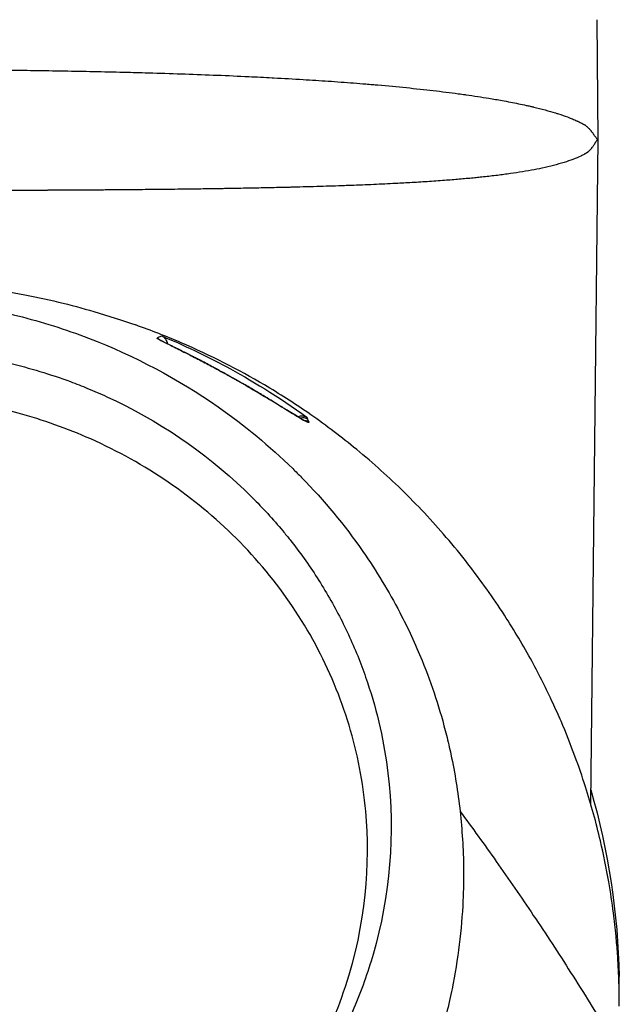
# Model space of a CAD drawing. Header units: millimetres. Extents: x 0 to 4378, y 0 to 2397.
# Tile 521 of 656: x 2258 to 2292, y 1759 to 1814. Entities that reach past the tile are written whole.
import ezdxf

# ---------------------------------------------------------------- set-up
doc = ezdxf.new("R2010")
doc.units = ezdxf.units.MM
doc.header["$LTSCALE"] = 0.2

# ---------------------------------------------------------------- blocks, each defined once
blk = doc.blocks.new('Blk$A16R2-0W24Z')
for p, q in [((39.467, 1314.2), (39.525, 1307.501)), ((39.525, 1307.501), (39.128, 1270.411)), ((15.478, 1296.101), (15.478, 1296.101))]:
    blk.add_line(p, q)
for radius, start, end in [(35.75, 11.1744, 11.1836), (36.721, 7.8036, 7.8137), (39, 1.374, 1.3811)]:
    blk.add_arc((0, 1258.5), radius, start, end)
for centre, major_axis, ratio, start_param, end_param in [((14.72, 1295.953), (-0.358, 0.349), 0.999766, 4.712389, 5.08065), ((14.72, 1295.953), (-0.353, 0.354), 0.999764, 4.712389, 4.712489), ((23.053, 1291.458), (-0.468, -0.177), 0.998759, 3.730383, 4.627513), ((23.11, 1291.299), (0.472, 0.165), 0.998587, 0.605147, 1.111631), ((12.439, 361.757), (10.072, 931.151), 0.019214, 6.236048, 6.238777), ((12.785, 381.308), (9.744, 911.578), 0.019207, 6.232437, 6.236049), ((39.722, 1260.724), (1, 0.02), 0.706623, 6.283185, 6.505258), ((39.722, 1260.724), (1, 0.02), 0.706623, 6.269103, 6.283185)]:
    blk.add_ellipse(centre, major_axis=major_axis, ratio=ratio, start_param=start_param, end_param=end_param)
for points, knots in [([(0, 1311.419), (0.601, 1311.419), (1.198, 1311.419), (2.391, 1311.415), (2.986, 1311.413), (4.17, 1311.406), (4.759, 1311.402), (5.931, 1311.392), (6.514, 1311.386), (7.217, 1311.377), (7.344, 1311.376), (7.722, 1311.371), (7.973, 1311.368), (8.797, 1311.356), (9.364, 1311.347), (10.482, 1311.327), (11.033, 1311.317), (12.146, 1311.293), (12.706, 1311.28), (13.7, 1311.255), (14.136, 1311.243), (14.583, 1311.23), (14.601, 1311.229), (14.635, 1311.228), (14.65, 1311.228), (15.283, 1311.209), (15.888, 1311.19), (17.089, 1311.148), (17.685, 1311.125), (18.87, 1311.077), (19.459, 1311.051), (20.479, 1311.003), (20.914, 1310.981), (21.374, 1310.956), (21.405, 1310.955), (21.992, 1310.924), (22.537, 1310.892), (23.546, 1310.831), (24.014, 1310.8), (24.956, 1310.736), (25.43, 1310.701), (26.125, 1310.647), (26.354, 1310.629), (26.705, 1310.6), (26.829, 1310.59), (27.052, 1310.571), (27.151, 1310.562), (27.793, 1310.506), (28.323, 1310.456), (29.354, 1310.352), (29.854, 1310.298), (30.82, 1310.185), (31.286, 1310.127), (31.868, 1310.048), (31.998, 1310.03), (32.144, 1310.01), (32.161, 1310.008), (32.616, 1309.943), (33.038, 1309.879), (33.697, 1309.771), (33.944, 1309.728), (34.503, 1309.627), (34.81, 1309.568), (35.252, 1309.477), (35.396, 1309.446), (35.606, 1309.399), (35.676, 1309.384), (35.779, 1309.36), (35.839, 1309.346), (35.898, 1309.332), (35.931, 1309.324), (35.94, 1309.322), (36.168, 1309.268), (36.38, 1309.214), (36.787, 1309.104), (36.981, 1309.048), (37.221, 1308.974), (37.275, 1308.957), (37.506, 1308.883), (37.676, 1308.824), (37.863, 1308.754), (37.89, 1308.744), (38.008, 1308.699), (38.096, 1308.663), (38.224, 1308.609), (38.266, 1308.591), (38.328, 1308.563), (38.348, 1308.554), (38.378, 1308.54), (38.397, 1308.531), (38.416, 1308.522), (38.426, 1308.518), (38.426, 1308.518), (38.467, 1308.499), (38.503, 1308.481), (38.569, 1308.448), (38.598, 1308.433), (38.631, 1308.416), (38.636, 1308.413), (38.667, 1308.397), (38.69, 1308.384), (38.711, 1308.372), (38.713, 1308.371), (38.723, 1308.365), (38.732, 1308.361), (38.75, 1308.35), (38.759, 1308.345), (38.776, 1308.335), (38.785, 1308.33), (38.801, 1308.32), (38.808, 1308.316), (38.816, 1308.311), (38.816, 1308.31), (38.821, 1308.308), (38.824, 1308.306), (38.828, 1308.303), (38.829, 1308.302), (38.831, 1308.301), (38.832, 1308.301), (38.832, 1308.3), (38.833, 1308.3), (38.833, 1308.3), (38.833, 1308.3), (38.833, 1308.299), (38.833, 1308.299), (38.849, 1308.289), (38.866, 1308.276), (38.9, 1308.248), (38.917, 1308.233), (38.947, 1308.206), (38.96, 1308.194), (38.987, 1308.168), (39.002, 1308.153), (39.031, 1308.123), (39.045, 1308.108), (39.073, 1308.078), (39.086, 1308.063), (39.101, 1308.045), (39.104, 1308.042), (39.114, 1308.031), (39.121, 1308.022), (39.133, 1308.007), (39.137, 1308.002), (39.143, 1307.995), (39.145, 1307.993), (39.149, 1307.988), (39.151, 1307.985), (39.171, 1307.961), (39.187, 1307.94), (39.218, 1307.899), (39.233, 1307.879), (39.261, 1307.841), (39.275, 1307.822), (39.29, 1307.801), (39.293, 1307.797), (39.309, 1307.775), (39.321, 1307.758), (39.345, 1307.725), (39.356, 1307.709), (39.372, 1307.686), (39.378, 1307.678), (39.384, 1307.67), (39.384, 1307.67), (39.404, 1307.642), (39.422, 1307.617), (39.455, 1307.574), (39.47, 1307.556), (39.497, 1307.526), (39.509, 1307.514), (39.521, 1307.504), (39.523, 1307.502), (39.525, 1307.501)], [0, 0, 0, 0, 0.028234, 0.028234, 0.056819, 0.056819, 0.085617, 0.085617, 0.114723, 0.114723, 0.121112, 0.121112, 0.133906, 0.133906, 0.163346, 0.163346, 0.192685, 0.192685, 0.223434, 0.223434, 0.248047, 0.248047, 0.249023, 0.249023, 0.25, 0.25, 0.28204, 0.28204, 0.314528, 0.314528, 0.347767, 0.347767, 0.373166, 0.373166, 0.375, 0.375, 0.408009, 0.408009, 0.4375, 0.4375, 0.46875, 0.46875, 0.484375, 0.484375, 0.493022, 0.493022, 0.5, 0.5, 0.538244, 0.538244, 0.576293, 0.576293, 0.614004, 0.614004, 0.625, 0.625, 0.626439, 0.626439, 0.663999, 0.663999, 0.6875, 0.6875, 0.71875, 0.71875, 0.734375, 0.734375, 0.742187, 0.742187, 0.746094, 0.749023, 0.749023, 0.75, 0.75, 0.777439, 0.777439, 0.804554, 0.804554, 0.8125, 0.8125, 0.839283, 0.839283, 0.84375, 0.84375, 0.859375, 0.859375, 0.867187, 0.867187, 0.871094, 0.871094, 0.873047, 0.874878, 0.874878, 0.875, 0.875, 0.879762, 0.879762, 0.884532, 0.884532, 0.885526, 0.885526, 0.8903, 0.8903, 0.890625, 0.890625, 0.892844, 0.892844, 0.895438, 0.895438, 0.898437, 0.898437, 0.901916, 0.901916, 0.902344, 0.902344, 0.904297, 0.904297, 0.905273, 0.905273, 0.905762, 0.905762, 0.906006, 0.906006, 0.906128, 0.906128, 0.90625, 0.90625, 0.912629, 0.912629, 0.918178, 0.918178, 0.921875, 0.921875, 0.926033, 0.926033, 0.929687, 0.929687, 0.933063, 0.933063, 0.933594, 0.933594, 0.935547, 0.935547, 0.936523, 0.936523, 0.937012, 0.937012, 0.9375, 0.9375, 0.942143, 0.942143, 0.946949, 0.946949, 0.952035, 0.952035, 0.953125, 0.953125, 0.958683, 0.958683, 0.964876, 0.964876, 0.968506, 0.968506, 0.96875, 0.96875, 0.978272, 0.978272, 0.987962, 0.987962, 0.997909, 0.997909, 1, 1, 1, 1]), ([(39.525, 1307.501), (39.518, 1307.495), (39.51, 1307.488), (39.493, 1307.47), (39.484, 1307.459), (39.465, 1307.434), (39.454, 1307.419), (39.431, 1307.387), (39.419, 1307.369), (39.403, 1307.347), (39.401, 1307.344), (39.398, 1307.34), (39.398, 1307.339), (39.389, 1307.326), (39.38, 1307.312), (39.361, 1307.284), (39.351, 1307.269), (39.334, 1307.243), (39.327, 1307.232), (39.309, 1307.206), (39.298, 1307.188), (39.273, 1307.153), (39.261, 1307.135), (39.234, 1307.097), (39.22, 1307.078), (39.204, 1307.057), (39.204, 1307.056), (39.191, 1307.04), (39.18, 1307.025), (39.157, 1306.996), (39.146, 1306.982), (39.122, 1306.954), (39.11, 1306.941), (39.086, 1306.914), (39.074, 1306.901), (39.057, 1306.884), (39.052, 1306.879), (39.032, 1306.858), (39.017, 1306.844), (38.996, 1306.825), (38.991, 1306.82), (38.976, 1306.807), (38.967, 1306.8), (38.954, 1306.79), (38.951, 1306.787), (38.945, 1306.782), (38.943, 1306.781), (38.94, 1306.779), (38.939, 1306.778), (38.938, 1306.777), (38.937, 1306.776), (38.936, 1306.776), (38.934, 1306.775), (38.932, 1306.773), (38.924, 1306.768), (38.919, 1306.764), (38.907, 1306.757), (38.9, 1306.753), (38.892, 1306.747), (38.891, 1306.747), (38.883, 1306.742), (38.876, 1306.738), (38.864, 1306.731), (38.86, 1306.728), (38.851, 1306.723), (38.846, 1306.72), (38.83, 1306.711), (38.82, 1306.705), (38.802, 1306.695), (38.797, 1306.692), (38.787, 1306.687), (38.784, 1306.685), (38.779, 1306.682), (38.777, 1306.681), (38.775, 1306.68), (38.773, 1306.679), (38.772, 1306.678), (38.742, 1306.662), (38.712, 1306.646), (38.658, 1306.619), (38.635, 1306.607), (38.603, 1306.591), (38.595, 1306.588), (38.451, 1306.518), (38.301, 1306.454), (37.985, 1306.334), (37.821, 1306.278), (37.461, 1306.166), (37.264, 1306.11), (36.855, 1306.006), (36.644, 1305.957), (36.42, 1305.909), (36.417, 1305.908), (36.223, 1305.867), (36.028, 1305.828), (35.611, 1305.752), (35.389, 1305.714), (34.937, 1305.642), (34.708, 1305.608), (34.231, 1305.543), (33.984, 1305.511), (33.478, 1305.451), (33.221, 1305.422), (32.861, 1305.384), (32.764, 1305.375), (32.411, 1305.34), (32.153, 1305.316), (31.626, 1305.27), (31.357, 1305.248), (30.768, 1305.203), (30.448, 1305.18), (29.803, 1305.137), (29.479, 1305.117), (28.853, 1305.08), (28.551, 1305.064), (28.241, 1305.048), (28.236, 1305.048), (27.834, 1305.027), (27.43, 1305.008), (26.598, 1304.972), (26.17, 1304.954), (25.62, 1304.934), (25.506, 1304.93), (24.941, 1304.91), (24.483, 1304.895), (23.523, 1304.866), (23.021, 1304.852), (22.482, 1304.838), (22.454, 1304.838), (22.393, 1304.836), (22.359, 1304.835), (22.004, 1304.827), (21.672, 1304.819), (21.134, 1304.807), (20.935, 1304.803), (20.365, 1304.791), (19.988, 1304.784), (19.42, 1304.774), (19.238, 1304.771), (19.037, 1304.767), (19.021, 1304.767), (19.002, 1304.767), (18.999, 1304.766), (18.903, 1304.765), (18.8, 1304.763), (18.574, 1304.76), (18.451, 1304.758), (18.187, 1304.753), (18.046, 1304.751), (17.805, 1304.748), (17.711, 1304.746), (17.453, 1304.743), (17.283, 1304.74), (16.922, 1304.735), (16.731, 1304.733), (16.333, 1304.728), (16.125, 1304.725), (15.775, 1304.721), (15.639, 1304.72), (15.485, 1304.718), (15.471, 1304.718), (15.217, 1304.715), (14.983, 1304.713), (14.527, 1304.708), (14.307, 1304.706), (13.878, 1304.702), (13.671, 1304.7), (13.43, 1304.698), (13.387, 1304.698), (13.147, 1304.695), (12.957, 1304.694), (12.675, 1304.692), (12.576, 1304.691), (12.347, 1304.689), (12.22, 1304.688), (12.037, 1304.687), (11.978, 1304.686), (11.89, 1304.685), (11.862, 1304.685), (11.819, 1304.685), (11.805, 1304.685), (11.78, 1304.685), (11.77, 1304.685), (11.756, 1304.684), (11.755, 1304.684), (11.432, 1304.682), (11.122, 1304.68), (10.511, 1304.676), (10.21, 1304.675), (9.849, 1304.673), (9.784, 1304.672), (9.418, 1304.671), (9.126, 1304.669), (8.823, 1304.668), (8.804, 1304.667), (8.634, 1304.667), (8.485, 1304.666), (8.266, 1304.665), (8.193, 1304.665), (8.086, 1304.664), (8.05, 1304.664), (7.996, 1304.664), (7.965, 1304.664), (7.934, 1304.664), (7.917, 1304.664), (7.913, 1304.664), (7.527, 1304.662), (7.151, 1304.661), (6.449, 1304.658), (6.12, 1304.657), (5.455, 1304.655), (5.119, 1304.655), (4.614, 1304.653), (4.442, 1304.653), (4.145, 1304.652), (4.02, 1304.652), (3.846, 1304.652), (3.796, 1304.652), (3.185, 1304.651), (2.627, 1304.65), (1.509, 1304.649), (0.949, 1304.649), (0.261, 1304.649), (0.131, 1304.649), (0, 1304.649)], [0, 0, 0, 0, 0.007751, 0.007751, 0.015138, 0.015138, 0.022491, 0.022491, 0.02981, 0.02981, 0.031006, 0.031006, 0.03125, 0.03125, 0.037558, 0.037558, 0.043312, 0.043312, 0.046875, 0.046875, 0.05218, 0.05218, 0.057263, 0.057263, 0.062256, 0.062256, 0.0625, 0.0625, 0.065662, 0.065662, 0.069042, 0.069042, 0.072589, 0.072589, 0.076478, 0.076478, 0.078125, 0.078125, 0.083582, 0.083582, 0.085938, 0.085938, 0.089844, 0.089844, 0.091797, 0.091797, 0.092773, 0.092773, 0.093262, 0.093506, 0.093506, 0.09375, 0.09375, 0.096325, 0.096325, 0.098953, 0.098953, 0.1012, 0.1012, 0.101563, 0.101563, 0.103428, 0.103428, 0.104349, 0.104349, 0.105469, 0.105469, 0.107422, 0.107422, 0.108398, 0.108398, 0.108887, 0.108887, 0.109131, 0.109253, 0.109253, 0.109375, 0.109375, 0.117188, 0.117188, 0.123047, 0.123047, 0.125, 0.125, 0.157306, 0.157306, 0.1875, 0.1875, 0.219244, 0.219244, 0.249512, 0.249512, 0.25, 0.25, 0.272021, 0.272021, 0.295558, 0.295558, 0.318589, 0.318589, 0.342379, 0.342379, 0.36617, 0.36617, 0.375, 0.375, 0.397805, 0.397805, 0.421011, 0.421011, 0.448032, 0.448032, 0.474832, 0.474832, 0.499512, 0.499512, 0.5, 0.5, 0.527319, 0.527319, 0.555206, 0.555206, 0.5625, 0.5625, 0.591043, 0.591043, 0.621376, 0.621376, 0.623047, 0.623047, 0.625, 0.625, 0.644839, 0.644839, 0.65625, 0.65625, 0.676933, 0.676933, 0.686523, 0.686523, 0.687378, 0.687378, 0.6875, 0.6875, 0.696209, 0.696209, 0.704906, 0.704906, 0.713572, 0.713572, 0.71875, 0.71875, 0.727297, 0.727297, 0.735898, 0.735898, 0.744346, 0.744346, 0.749512, 0.749512, 0.75, 0.75, 0.759607, 0.759607, 0.76931, 0.76931, 0.779135, 0.779135, 0.78125, 0.78125, 0.791267, 0.791267, 0.796875, 0.796875, 0.804688, 0.804688, 0.808594, 0.808594, 0.810547, 0.810547, 0.811523, 0.811523, 0.812256, 0.812256, 0.8125, 0.8125, 0.826401, 0.826401, 0.840557, 0.840557, 0.84375, 0.84375, 0.858382, 0.858382, 0.859375, 0.859375, 0.867188, 0.867188, 0.871094, 0.871094, 0.873047, 0.873047, 0.874023, 0.874756, 0.874756, 0.875, 0.875, 0.891439, 0.891439, 0.90625, 0.90625, 0.921875, 0.921875, 0.930105, 0.930105, 0.936159, 0.936159, 0.93859, 0.93859, 0.965825, 0.965825, 0.993493, 0.993493, 1, 1, 1, 1]), ([(-13.379, 1297.263), (-11.198, 1298.011), (-8.826, 1298.694), (-4.67, 1299.298), (-3.65, 1299.415), (-1.895, 1299.53), (-1.251, 1299.557), (0.051, 1299.578), (0.725, 1299.571), (1.865, 1299.53), (2.361, 1299.502), (3.482, 1299.42), (4.091, 1299.358), (5.6, 1299.175), (6.446, 1299.04), (8.766, 1298.606), (10.116, 1298.269), (12.196, 1297.661), (12.974, 1297.408), (13.72, 1297.145)], [0, 0, 0, 0, 1.37757, 1.37757, 1.768268, 1.768268, 1.967159, 1.967159, 2.162214, 2.162214, 2.321647, 2.321647, 2.544667, 2.544667, 2.910913, 2.910913, 3.616722, 3.616722, 4.073102, 4.073102, 4.073102, 4.073102]), ([(3.068, 1298.403), (4.439, 1298.247), (5.808, 1297.991), (8.47, 1297.324), (9.783, 1296.911), (13.644, 1295.428), (16.08, 1294.136), (19.809, 1291.533), (21.202, 1290.38), (22.656, 1288.959), (22.82, 1288.795), (24.241, 1287.346), (25.385, 1285.965), (27.165, 1283.405), (27.855, 1282.265), (28.928, 1280.21), (29.343, 1279.313), (30.266, 1277.044), (30.722, 1275.648), (31.166, 1273.876), (31.248, 1273.523), (31.438, 1272.63), (31.537, 1272.092), (31.703, 1271.058), (31.779, 1270.514), (31.839, 1269.976)], [0.000007, 0.000007, 0.000007, 0.000007, 0.414147, 0.414147, 0.825596, 0.825596, 1.635283, 1.635283, 2.172697, 2.172697, 2.241989, 2.241989, 2.778153, 2.778153, 3.175709, 3.175709, 3.471349, 3.471349, 3.90974, 3.90974, 4.0185, 4.0185, 4.183321, 4.183321, 4.345382, 4.345382, 4.345382, 4.345382]), ([(40.73, 1259.1), (40.73, 1259.146), (40.73, 1259.192), (40.73, 1259.285), (40.73, 1259.328), (40.729, 1259.467), (40.729, 1259.558), (40.726, 1259.833), (40.722, 1260.016), (40.715, 1260.321), (40.711, 1260.443), (40.69, 1261.053), (40.665, 1261.541), (40.607, 1262.355), (40.58, 1262.68), (40.508, 1263.438), (40.459, 1263.87), (40.33, 1264.879), (40.243, 1265.455), (40.011, 1266.795), (39.856, 1267.559), (39.44, 1269.335), (39.161, 1270.346), (38.659, 1271.922), (38.462, 1272.495), (38.012, 1273.714), (37.754, 1274.361), (37.33, 1275.347), (37.177, 1275.689), (36.659, 1276.807), (36.271, 1277.579), (35.379, 1279.218), (34.866, 1280.081), (33.688, 1281.905), (33.009, 1282.863), (31.891, 1284.3), (31.487, 1284.795), (30.281, 1286.201), (29.441, 1287.098), (27.71, 1288.779), (26.825, 1289.568), (25.075, 1290.991), (24.222, 1291.633), (22.551, 1292.785), (21.744, 1293.302), (19.444, 1294.66), (17.895, 1295.45), (15.436, 1296.507), (14.588, 1296.839), (13.72, 1297.145)], [-7.729648, -7.729648, -7.729648, -7.729648, -7.710504, -7.710504, -7.690789, -7.690789, -7.652093, -7.652093, -7.574425, -7.574425, -7.522637, -7.522637, -7.315411, -7.315411, -7.17738, -7.17738, -6.993343, -6.993343, -6.748053, -6.748053, -6.421028, -6.421028, -5.985136, -5.985136, -5.736513, -5.736513, -5.452629, -5.452629, -5.301136, -5.301136, -4.954648, -4.954648, -4.558543, -4.558543, -4.106132, -4.106132, -3.864825, -3.864825, -3.41035, -3.41035, -2.984812, -2.984812, -2.612361, -2.612361, -2.28635, -2.28635, -1.715459, -1.715459, -1.424487, -1.424487, -1.424487, -1.424487]), ([(14.916, 1296.413), (14.94, 1296.431), (14.964, 1296.447), (14.989, 1296.461), (15.053, 1296.497), (15.117, 1296.521), (15.181, 1296.53)], [0, 0, 0, 0, 0.2372022, 0.2372022, 0.2372022, 0.8578116, 0.8578116, 0.8578116, 0.8578116]), ([(15.181, 1296.53), (15.204, 1296.521), (15.226, 1296.509), (15.266, 1296.483), (15.285, 1296.468), (15.339, 1296.419), (15.372, 1296.38), (15.444, 1296.265), (15.473, 1296.182), (15.478, 1296.102)], [0.00000023, 0.00000023, 0.00000023, 0.00000023, 0.00803419, 0.00803419, 0.01732344, 0.01732344, 0.03734473, 0.03734473, 0.07093293, 0.07093293, 0.07093293, 0.07093293]), ([(15.181, 1296.53), (16.382, 1296.032), (17.631, 1295.438), (20.097, 1294.113), (21.692, 1293.149), (23.296, 1291.982)], [0.0000016, 0.0000016, 0.0000016, 0.0000016, 0.4148042, 0.4148042, 0.8980857, 0.8980857, 0.8980857, 0.8980857]), ([(23.405, 1291.703), (23.406, 1291.699), (23.406, 1291.696), (23.405, 1291.694), (23.402, 1291.686), (23.386, 1291.688), (23.36, 1291.697), (23.356, 1291.699), (23.352, 1291.7), (23.348, 1291.702), (23.337, 1291.706), (23.325, 1291.711), (23.311, 1291.718), (23.297, 1291.724), (23.282, 1291.731), (23.266, 1291.739), (23.235, 1291.755), (23.199, 1291.774), (23.161, 1291.795), (23.158, 1291.797), (23.155, 1291.798), (23.152, 1291.8), (23.076, 1291.842), (22.984, 1291.896), (22.879, 1291.958), (22.875, 1291.96), (22.871, 1291.963), (22.867, 1291.965), (22.759, 1292.029), (22.639, 1292.102), (22.511, 1292.181), (22.502, 1292.186), (22.493, 1292.191), (22.485, 1292.196), (22.445, 1292.221), (22.404, 1292.246), (22.363, 1292.271), (22.322, 1292.296), (22.28, 1292.322), (22.237, 1292.348), (22.167, 1292.391), (22.094, 1292.436), (22.019, 1292.482), (21.974, 1292.51), (21.927, 1292.538), (21.88, 1292.568), (21.834, 1292.596), (21.786, 1292.625), (21.737, 1292.656), (21.697, 1292.68), (21.656, 1292.705), (21.615, 1292.73), (21.566, 1292.76), (21.516, 1292.791), (21.466, 1292.821), (21.333, 1292.902), (21.197, 1292.985), (21.058, 1293.069), (21.022, 1293.091), (20.986, 1293.112), (20.951, 1293.133), (20.915, 1293.155), (20.88, 1293.176), (20.845, 1293.197), (20.81, 1293.218), (20.775, 1293.239), (20.74, 1293.26), (20.705, 1293.281), (20.67, 1293.302), (20.633, 1293.323), (20.598, 1293.344), (20.563, 1293.365), (20.526, 1293.387), (20.506, 1293.399), (20.486, 1293.411), (20.465, 1293.423), (20.427, 1293.446), (20.389, 1293.468), (20.352, 1293.49), (20.314, 1293.512), (20.277, 1293.534), (20.24, 1293.556), (20.203, 1293.578), (20.166, 1293.6), (20.128, 1293.622), (20.12, 1293.626), (20.113, 1293.631), (20.105, 1293.635), (20.069, 1293.656), (20.032, 1293.678), (19.995, 1293.7), (19.959, 1293.72), (19.923, 1293.741), (19.885, 1293.763), (19.85, 1293.784), (19.813, 1293.805), (19.775, 1293.827), (19.644, 1293.902), (19.513, 1293.978), (19.381, 1294.052), (19.355, 1294.068), (19.329, 1294.082), (19.304, 1294.097), (19.294, 1294.102), (19.285, 1294.107), (19.275, 1294.113), (19.25, 1294.127), (19.226, 1294.141), (19.201, 1294.155), (19.177, 1294.168), (19.152, 1294.182), (19.126, 1294.197), (19.102, 1294.21), (19.078, 1294.224), (19.052, 1294.238), (19.031, 1294.25), (19.009, 1294.263), (18.986, 1294.275), (18.831, 1294.362), (18.676, 1294.448), (18.523, 1294.532), (18.496, 1294.546), (18.471, 1294.56), (18.445, 1294.574), (18.42, 1294.588), (18.396, 1294.601), (18.371, 1294.615), (18.36, 1294.62), (18.35, 1294.626), (18.34, 1294.632), (18.316, 1294.645), (18.292, 1294.658), (18.267, 1294.671), (18.243, 1294.684), (18.219, 1294.697), (18.193, 1294.711), (18.169, 1294.724), (18.144, 1294.738), (18.118, 1294.752), (18.1, 1294.761), (18.082, 1294.771), (18.063, 1294.781), (18.02, 1294.805), (17.977, 1294.828), (17.935, 1294.85), (17.902, 1294.867), (17.871, 1294.884), (17.839, 1294.901), (17.796, 1294.924), (17.754, 1294.946), (17.712, 1294.969), (17.672, 1294.99), (17.633, 1295.01), (17.594, 1295.031), (17.555, 1295.051), (17.516, 1295.072), (17.477, 1295.092), (17.439, 1295.112), (17.401, 1295.132), (17.362, 1295.152), (17.353, 1295.157), (17.343, 1295.162), (17.333, 1295.167), (17.296, 1295.187), (17.258, 1295.206), (17.22, 1295.226), (17.184, 1295.245), (17.148, 1295.263), (17.111, 1295.282), (17.076, 1295.301), (17.04, 1295.319), (17.004, 1295.337), (16.948, 1295.366), (16.892, 1295.395), (16.837, 1295.423), (16.779, 1295.452), (16.721, 1295.482), (16.664, 1295.51), (16.567, 1295.559), (16.472, 1295.607), (16.38, 1295.653), (16.326, 1295.68), (16.274, 1295.707), (16.223, 1295.732), (16.172, 1295.758), (16.122, 1295.782), (16.074, 1295.806), (16.042, 1295.822), (16.01, 1295.838), (15.979, 1295.853), (15.971, 1295.857), (15.964, 1295.861), (15.956, 1295.864), (15.895, 1295.895), (15.835, 1295.924), (15.778, 1295.953), (15.748, 1295.968), (15.718, 1295.982), (15.69, 1295.996), (15.675, 1296.003), (15.661, 1296.01), (15.647, 1296.017), (15.588, 1296.046), (15.534, 1296.074), (15.484, 1296.098), (15.457, 1296.111), (15.432, 1296.124), (15.408, 1296.136), (15.383, 1296.149), (15.359, 1296.16), (15.337, 1296.172), (15.335, 1296.172), (15.334, 1296.173), (15.333, 1296.173), (15.313, 1296.184), (15.294, 1296.193), (15.276, 1296.202), (15.257, 1296.211), (15.239, 1296.221), (15.221, 1296.23), (15.21, 1296.235), (15.199, 1296.241), (15.189, 1296.246), (15.171, 1296.255), (15.154, 1296.264), (15.138, 1296.272), (15.069, 1296.308), (15.017, 1296.337), (14.983, 1296.357), (14.979, 1296.359), (14.975, 1296.361), (14.972, 1296.363), (14.968, 1296.365), (14.964, 1296.368), (14.96, 1296.37), (14.955, 1296.373), (14.95, 1296.377), (14.945, 1296.38), (14.941, 1296.382), (14.937, 1296.385), (14.933, 1296.388), (14.93, 1296.39), (14.927, 1296.393), (14.924, 1296.395), (14.922, 1296.396), (14.92, 1296.398), (14.919, 1296.399), (14.919, 1296.399), (14.918, 1296.4), (14.918, 1296.4), (14.916, 1296.402), (14.915, 1296.403), (14.914, 1296.404), (14.913, 1296.406), (14.913, 1296.407), (14.913, 1296.408), (14.913, 1296.409), (14.913, 1296.41), (14.913, 1296.411), (14.914, 1296.411), (14.914, 1296.412), (14.915, 1296.413), (14.915, 1296.413), (14.916, 1296.413), (14.916, 1296.413)], [0, 0, 0, 0, 0.0130518, 0.0130518, 0.0130518, 0.0546487, 0.0546487, 0.0546487, 0.0606097, 0.0606097, 0.0606097, 0.0760926, 0.0760926, 0.0760926, 0.0917898, 0.0917898, 0.0917898, 0.1225414, 0.1225414, 0.1225414, 0.125, 0.125, 0.125, 0.185671, 0.185671, 0.185671, 0.1880403, 0.1880403, 0.1880403, 0.25, 0.25, 0.25, 0.2541675, 0.2541675, 0.2541675, 0.2733775, 0.2733775, 0.2733775, 0.292584, 0.292584, 0.292584, 0.3239194, 0.3239194, 0.3239194, 0.3424637, 0.3424637, 0.3424637, 0.3605055, 0.3605055, 0.3605055, 0.375, 0.375, 0.375, 0.3920699, 0.3920699, 0.3920699, 0.4375, 0.4375, 0.4375, 0.4492702, 0.4492702, 0.4492702, 0.4610182, 0.4610182, 0.4610182, 0.4724516, 0.4724516, 0.4724516, 0.4836295, 0.4836295, 0.4836295, 0.4943265, 0.4943265, 0.4943265, 0.5, 0.5, 0.5, 0.5106152, 0.5106152, 0.5106152, 0.5212304, 0.5212304, 0.5212304, 0.5317597, 0.5317597, 0.5317597, 0.5339079, 0.5339079, 0.5339079, 0.5439621, 0.5439621, 0.5439621, 0.5534615, 0.5534615, 0.5534615, 0.5625, 0.5625, 0.5625, 0.59375, 0.59375, 0.59375, 0.6000797, 0.6000797, 0.6000797, 0.6024545, 0.6024545, 0.6024545, 0.6086674, 0.6086674, 0.6086674, 0.6147125, 0.6147125, 0.6147125, 0.6203648, 0.6203648, 0.6203648, 0.625, 0.625, 0.625, 0.65625, 0.65625, 0.65625, 0.6616327, 0.6616327, 0.6616327, 0.6670453, 0.6670453, 0.6670453, 0.6693115, 0.6693115, 0.6693115, 0.6745078, 0.6745078, 0.6745078, 0.6795832, 0.6795832, 0.6795832, 0.6843068, 0.6843068, 0.6843068, 0.6875, 0.6875, 0.6875, 0.6949011, 0.6949011, 0.6949011, 0.7005456, 0.7005456, 0.7005456, 0.7082314, 0.7082314, 0.7082314, 0.7154474, 0.7154474, 0.7154474, 0.7225734, 0.7225734, 0.7225734, 0.7295267, 0.7295267, 0.7295267, 0.7312887, 0.7312887, 0.7312887, 0.7379202, 0.7379202, 0.7379202, 0.7441227, 0.7441227, 0.7441227, 0.75, 0.75, 0.75, 0.7591085, 0.7591085, 0.7591085, 0.768686, 0.768686, 0.768686, 0.7850609, 0.7850609, 0.7850609, 0.7946632, 0.7946632, 0.7946632, 0.8042655, 0.8042655, 0.8042655, 0.8108796, 0.8108796, 0.8108796, 0.8125, 0.8125, 0.8125, 0.8256556, 0.8256556, 0.8256556, 0.8325276, 0.8325276, 0.8325276, 0.8359779, 0.8359779, 0.8359779, 0.8506488, 0.8506488, 0.8506488, 0.8584656, 0.8584656, 0.8584656, 0.8668393, 0.8668393, 0.8668393, 0.8673146, 0.8673146, 0.8673146, 0.875, 0.875, 0.875, 0.883205, 0.883205, 0.883205, 0.8882626, 0.8882626, 0.8882626, 0.8966706, 0.8966706, 0.8966706, 0.9334822, 0.9334822, 0.9334822, 0.9375, 0.9375, 0.9375, 0.9423621, 0.9423621, 0.9423621, 0.9492937, 0.9492937, 0.9492937, 0.9562254, 0.9562254, 0.9562254, 0.9633498, 0.9633498, 0.9633498, 0.96875, 0.96875, 0.96875, 0.9708858, 0.9708858, 0.9708858, 0.9771847, 0.9771847, 0.9771847, 0.9845447, 0.9845447, 0.9845447, 0.9922363, 0.9922363, 0.9922363, 0.9987827, 0.9987827, 0.9987827, 1, 1, 1, 1]), ([(15.023, 1296.338), (15.023, 1296.338), (15.025, 1296.336), (15.042, 1296.326), (15.076, 1296.307), (15.22, 1296.231), (15.371, 1296.155), (15.689, 1295.997), (15.812, 1295.936), (16.173, 1295.757), (16.444, 1295.622), (16.972, 1295.354), (17.228, 1295.223), (17.74, 1294.954), (18.003, 1294.814), (18.555, 1294.515), (18.845, 1294.355), (19.476, 1294), (19.811, 1293.808), (20.572, 1293.362), (20.977, 1293.119), (21.844, 1292.592), (22.27, 1292.328), (22.807, 1292.002), (22.979, 1291.9), (23.165, 1291.797), (23.22, 1291.771), (23.235, 1291.764), (23.236, 1291.764), (23.236, 1291.764)], [0.089624, 0.089624, 0.089624, 0.089624, 0.106981, 0.106981, 0.178205, 0.178205, 0.310829, 0.310829, 0.377607, 0.377607, 0.484201, 0.484201, 0.570456, 0.570456, 0.658351, 0.658351, 0.762405, 0.762405, 0.898699, 0.898699, 1.0989, 1.0989, 1.384767, 1.384767, 1.563603, 1.563603, 1.666231, 1.666231, 1.678798, 1.678798, 1.678798, 1.678798]), ([(3.068, 1295.626), (3.668, 1295.562), (4.265, 1295.48), (5.453, 1295.278), (6.043, 1295.158), (7.802, 1294.745), (8.955, 1294.397), (10.401, 1293.861), (10.72, 1293.737), (11.399, 1293.457), (11.757, 1293.301), (14.956, 1291.83), (17.555, 1290.072), (20.086, 1287.657), (20.372, 1287.371), (20.806, 1286.919), (20.951, 1286.764), (21.386, 1286.288), (21.667, 1285.965), (22.078, 1285.471), (22.214, 1285.303), (22.616, 1284.794), (22.875, 1284.449), (23.38, 1283.743), (23.623, 1283.384), (24.334, 1282.279), (24.772, 1281.517), (25.566, 1279.96), (25.923, 1279.165), (26.39, 1277.966), (26.532, 1277.573), (26.943, 1276.345), (27.18, 1275.499), (27.561, 1273.803), (27.705, 1272.959), (28.21, 1268.728), (27.932, 1265.275), (26.684, 1260.957), (26.325, 1259.953), (25.276, 1257.502), (24.509, 1256.083), (23.172, 1254.068), (22.696, 1253.416), (21.684, 1252.156), (21.147, 1251.545), (20.583, 1250.962)], [0.000007, 0.000007, 0.000007, 0.000007, 0.181296, 0.181296, 0.36259, 0.36259, 0.725449, 0.725449, 0.829256, 0.829256, 0.94777, 0.94777, 1.897123, 1.897123, 2.023549, 2.023549, 2.087146, 2.087146, 2.219428, 2.219428, 2.286205, 2.286205, 2.420452, 2.420452, 2.555207, 2.555207, 2.82874, 2.82874, 3.100813, 3.100813, 3.232046, 3.232046, 3.509604, 3.509604, 3.78222, 3.78222, 4.864201, 4.864201, 5.199734, 5.199734, 5.702448, 5.702448, 5.953638, 5.953638, 6.20439, 6.20439, 6.20439, 6.20439]), ([(20.255, 1251.265), (21.01, 1252.113), (22.192, 1253.547), (24.189, 1256.984), (24.9, 1258.567), (26.59, 1263.69), (26.831, 1267.06), (26.422, 1271.609), (26.112, 1273.213), (25.401, 1275.566), (25.124, 1276.337), (23.552, 1280.116), (21.686, 1282.879), (17.01, 1287.542), (14.253, 1289.42), (9.899, 1291.359), (8.544, 1291.842), (6.043, 1292.526), (4.914, 1292.762), (2.968, 1293.049), (2.15, 1293.135), (0.896, 1293.206), (0.455, 1293.219), (0.009, 1293.219)], [-5.832325, -5.832325, -5.832325, -5.832325, -5.274421, -5.274421, -4.846437, -4.846437, -3.928454, -3.928454, -3.418934, -3.418934, -3.165574, -3.165574, -2.150485, -2.150485, -1.152487, -1.152487, -0.72343, -0.72343, -0.378701, -0.378701, -0.13356, -0.13356, -0.000001, -0.000001, -0.000001, -0.000001]), ([(22.789, 1292.014), (22.812, 1292.027), (22.838, 1292.039), (22.91, 1292.062), (22.955, 1292.069), (23.036, 1292.071), (23.074, 1292.068), (23.147, 1292.053), (23.181, 1292.042), (23.243, 1292.015), (23.271, 1291.999), (23.296, 1291.982)], [0.08804668, 0.08804668, 0.08804668, 0.08804668, 0.09803349, 0.09803349, 0.11333981, 0.11333981, 0.12587512, 0.12587512, 0.13692947, 0.13692947, 0.14790683, 0.14790683, 0.14790683, 0.14790683]), ([(31.839, 1269.976), (31.945, 1268.942), (32.025, 1267.918), (32.034, 1266.566), (32.034, 1266.41), (32.03, 1265.84), (32.019, 1265.425), (31.922, 1263.353), (31.717, 1261.704), (31.345, 1259.849), (31.299, 1259.632), (31.141, 1258.92), (31.02, 1258.429), (30.737, 1257.377), (30.572, 1256.823), (30.187, 1255.638), (29.964, 1255.013), (27.747, 1249.308), (24.663, 1244.796), (21.131, 1241.122)], [0.000289, 0.000289, 0.000289, 0.000289, 0.320756, 0.320756, 0.362402, 0.362402, 0.47349, 0.47349, 0.917838, 0.917838, 0.976896, 0.976896, 1.112143, 1.112143, 1.266805, 1.266805, 1.443098, 1.443098, 2.892096, 2.892096, 2.892096, 2.892096]), ([(31.839, 1269.976), (32.518, 1269.058), (33.191, 1268.124), (34.555, 1266.188), (35.245, 1265.184), (36.63, 1263.119), (37.325, 1262.057), (38.733, 1259.853), (39.445, 1258.71), (40.34, 1257.236), (40.533, 1256.917), (40.725, 1256.596)], [0.0000003, 0.0000003, 0.0000003, 0.0000003, 0.2202609, 0.2202609, 0.4494903, 0.4494903, 0.6850729, 0.6850729, 0.9320106, 0.9320106, 1, 1, 1, 1]), ([(40.729, 1260.26), (40.729, 1260.29), (40.726, 1260.32), (40.72, 1260.35), (40.719, 1260.357), (40.717, 1260.363), (40.716, 1260.37), (40.715, 1260.374), (40.714, 1260.378), (40.713, 1260.382)], [0, 0, 0, 0, 0.1019289, 0.1019289, 0.1019289, 0.125, 0.125, 0.125, 0.1378655, 0.1378655, 0.1378655, 0.1378655]), ([(40.73, 1259.198), (40.73, 1259.357), (40.73, 1259.516), (40.73, 1259.675), (40.73, 1259.677), (40.73, 1259.679), (40.73, 1259.68)], [0.6158109, 0.6158109, 0.6158109, 0.6158109, 0.8908009, 0.8908009, 0.8908009, 0.8936778, 0.8936778, 0.8936778, 0.8936778])]:
    blk.add_open_spline(points, degree=3, knots=knots)
for points in [[(39.136, 1271.186), (40.127, 1267.757), (40.652, 1264.244), (40.722, 1260.744)], [(40.73, 1259.865), (40.73, 1259.997), (40.73, 1260.128), (40.729, 1260.26)], [(40.73, 1259.865), (40.73, 1259.892), (40.728, 1259.919), (40.723, 1259.947)], [(40.73, 1259.68), (40.73, 1259.742), (40.73, 1259.803), (40.73, 1259.865)], [(38.993, 1259.425), (38.993, 1259.426), (38.993, 1259.428), (38.993, 1259.43)]]:
    blk.add_open_spline(points, degree=3)
blk.add_rational_spline([(40.728, 1260.268), (40.727, 1260.423), (40.725, 1260.578), (40.722, 1260.734)], [1, 1.00000000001, 1.00000000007, 1], degree=3)

msp = doc.modelspace()

# ---------------------------------------------------------------- block references
msp.add_blockref('Blk$A16R2-0W24Z', (2251.163, 499.915))

doc.saveas('drawing.dxf')
